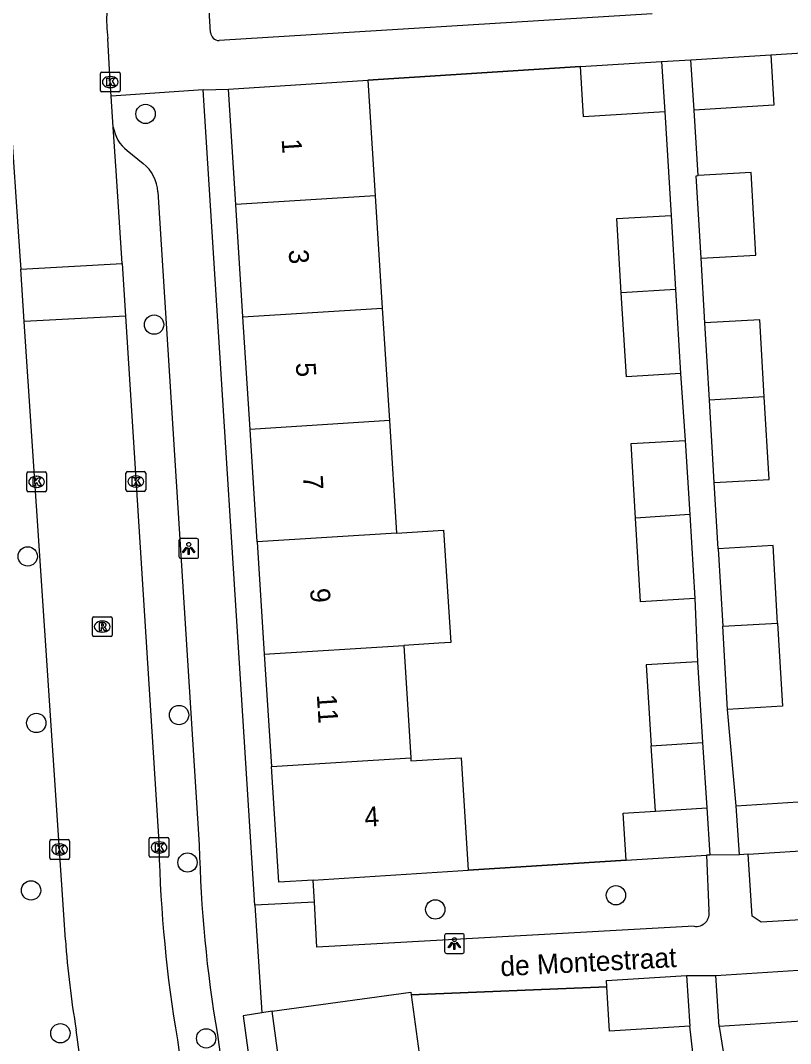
# Model space of a CAD drawing. Extents: x 159053 to 160041, y 380450 to 381422.
# Drawn here: x 159669.8 to 159708.7, y 381129.1 to 381180.9 of the extents above; entities that cross this region are included whole.
import ezdxf

# ---------------------------------------------------------------- set-up
doc = ezdxf.new("R2010")
doc.units = 0
for name, color, linetype in [('IMGEO_Boom', 7, 'Continuous'), ('IMGEO_Groenvoorziening', 7, 'Continuous'), ('IMGEO_Kolk', 7, 'Continuous'), ('IMGEO_Lichtpunt', 7, 'Continuous'), ('IMGEO_Muur', 7, 'Continuous'), ('IMGEO_Openbare_ruimte_label', 7, 'Continuous'), ('IMGEO_Pand', 7, 'Continuous'), ('IMGEO_Pand_nummerreeks', 7, 'Continuous'), ('IMGEO_Rijbaan_lokaal_open', 7, 'Continuous'), ('IMGEO_Rioolput', 7, 'Continuous'), ('IMGEO_Voetpad_open', 7, 'Continuous')]:
    doc.layers.add(name, color=color, linetype=linetype)

msp = doc.modelspace()

# ---------------------------------------------------------------- linework, layer by layer
at = {"layer": 'IMGEO_Boom'}
for centre in [(159676.088, 381176.166), (159676.52, 381165.503), (159670.128, 381153.776), (159677.782, 381145.752), (159670.561, 381145.348), (159678.212, 381138.288), (159670.296, 381136.878), (159699.884, 381136.632), (159690.748, 381135.914), (159671.778, 381129.648), (159679.156, 381129.392)]:
    msp.add_circle(centre, 0.489, dxfattribs=at)
at = {"layer": 'IMGEO_Groenvoorziening'}
for points in [[(159692.418, 381137.899), (159700.411, 381138.399)], [(159684.628, 381136.282), (159684.562, 381137.403)]]:
    msp.add_lwpolyline(points, dxfattribs=at)
at = {"layer": 'IMGEO_Kolk'}
for p, q in [((159673.805, 381177.354), (159673.805, 381178.206)), ((159673.88, 381178.28), (159674.732, 381178.28)), ((159674.293, 381178.06), (159674.318, 381178.06)), ((159674.806, 381178.206), (159674.806, 381177.354)), ((159674.732, 381177.28), (159673.88, 381177.28)), ((159674.316, 381177.5), (159674.291, 381177.5)), ((159670.077, 381157.125), (159670.077, 381157.977)), ((159670.152, 381158.051), (159671.004, 381158.051)), ((159671.078, 381157.977), (159671.078, 381157.125)), ((159675.097, 381157.141), (159675.097, 381157.993)), ((159675.172, 381158.067), (159676.024, 381158.067)), ((159676.098, 381157.993), (159676.098, 381157.141)), ((159670.565, 381157.831), (159670.59, 381157.831)), ((159675.585, 381157.847), (159675.61, 381157.847)), ((159671.004, 381157.051), (159670.152, 381157.051)), ((159670.588, 381157.271), (159670.563, 381157.271)), ((159676.024, 381157.067), (159675.172, 381157.067)), ((159675.608, 381157.287), (159675.583, 381157.287)), ((159671.243, 381138.523), (159671.243, 381139.375)), ((159671.318, 381139.449), (159672.17, 381139.449)), ((159671.731, 381139.229), (159671.756, 381139.229)), ((159672.244, 381139.375), (159672.244, 381138.523)), ((159676.271, 381138.627), (159676.271, 381139.479)), ((159676.346, 381139.553), (159677.198, 381139.553)), ((159676.759, 381139.333), (159676.784, 381139.333)), ((159677.272, 381139.479), (159677.272, 381138.627)), ((159676.782, 381138.773), (159676.757, 381138.773)), ((159672.17, 381138.449), (159671.318, 381138.449)), ((159671.754, 381138.669), (159671.729, 381138.669)), ((159677.198, 381138.553), (159676.346, 381138.553))]:
    msp.add_line(p, q, dxfattribs=at)
for points in [[(159673.805, 381177.354), (159673.805, 381178.206)], [(159673.88, 381178.28), (159674.732, 381178.28)], [(159674.806, 381178.206), (159674.806, 381177.354)], [(159674.126, 381177.98), (159674.249, 381177.98), (159674.249, 381177.829), (159674.379, 381177.98), (159674.543, 381177.98), (159674.397, 381177.829), (159674.55, 381177.58), (159674.398, 381177.58), (159674.313, 381177.744), (159674.249, 381177.677), (159674.249, 381177.58), (159674.126, 381177.58), (159674.126, 381177.98)], [(159674.732, 381177.28), (159673.88, 381177.28)], [(159670.077, 381157.125), (159670.077, 381157.977)], [(159670.152, 381158.051), (159671.004, 381158.051)], [(159671.078, 381157.977), (159671.078, 381157.125)], [(159675.097, 381157.141), (159675.097, 381157.993)], [(159675.172, 381158.067), (159676.024, 381158.067)], [(159676.098, 381157.993), (159676.098, 381157.141)], [(159670.398, 381157.751), (159670.521, 381157.751), (159670.521, 381157.6), (159670.651, 381157.751), (159670.815, 381157.751), (159670.669, 381157.6), (159670.822, 381157.351), (159670.67, 381157.351), (159670.585, 381157.515), (159670.521, 381157.448), (159670.521, 381157.351), (159670.398, 381157.351), (159670.398, 381157.751)], [(159675.418, 381157.767), (159675.541, 381157.767), (159675.541, 381157.616), (159675.671, 381157.767), (159675.835, 381157.767), (159675.689, 381157.616), (159675.842, 381157.367), (159675.69, 381157.367), (159675.605, 381157.531), (159675.541, 381157.464), (159675.541, 381157.367), (159675.418, 381157.367), (159675.418, 381157.767)], [(159671.004, 381157.051), (159670.152, 381157.051)], [(159676.024, 381157.067), (159675.172, 381157.067)], [(159671.243, 381138.523), (159671.243, 381139.375)], [(159671.318, 381139.449), (159672.17, 381139.449)], [(159672.244, 381139.375), (159672.244, 381138.523)], [(159676.271, 381138.627), (159676.271, 381139.479)], [(159676.346, 381139.553), (159677.198, 381139.553)], [(159676.592, 381139.253), (159676.715, 381139.253), (159676.715, 381139.102), (159676.845, 381139.253), (159677.009, 381139.253), (159676.863, 381139.102), (159677.016, 381138.853), (159676.864, 381138.853), (159676.779, 381139.017), (159676.715, 381138.95), (159676.715, 381138.853), (159676.592, 381138.853), (159676.592, 381139.253)], [(159677.272, 381139.479), (159677.272, 381138.627)], [(159671.564, 381139.149), (159671.687, 381139.149), (159671.687, 381138.998), (159671.817, 381139.149), (159671.981, 381139.149), (159671.835, 381138.998), (159671.988, 381138.749), (159671.836, 381138.749), (159671.751, 381138.913), (159671.687, 381138.846), (159671.687, 381138.749), (159671.564, 381138.749), (159671.564, 381139.149)], [(159672.17, 381138.449), (159671.318, 381138.449)], [(159677.198, 381138.553), (159676.346, 381138.553)]]:
    msp.add_lwpolyline(points, dxfattribs=at)
for centre, start, end in [((159673.882, 381178.204), 91.552, 178.448), ((159673.882, 381178.204), 91.552, 178.448), ((159674.73, 381178.204), 1.552, 88.448), ((159674.73, 381178.204), 1.552, 88.448), ((159673.882, 381177.356), 181.552, 268.448), ((159673.882, 381177.356), 181.552, 268.448), ((159674.73, 381177.356), 271.552, 358.448), ((159674.73, 381177.356), 271.552, 358.448), ((159670.154, 381157.975), 91.552, 178.448), ((159670.154, 381157.975), 91.552, 178.448), ((159671.002, 381157.975), 1.552, 88.448), ((159671.002, 381157.975), 1.552, 88.448), ((159675.174, 381157.991), 91.552, 178.448), ((159675.174, 381157.991), 91.552, 178.448), ((159676.022, 381157.991), 1.552, 88.448), ((159676.022, 381157.991), 1.552, 88.448), ((159670.154, 381157.127), 181.552, 268.448), ((159670.154, 381157.127), 181.552, 268.448), ((159671.002, 381157.127), 271.552, 358.448), ((159671.002, 381157.127), 271.552, 358.448), ((159675.174, 381157.143), 181.552, 268.448), ((159675.174, 381157.143), 181.552, 268.448), ((159676.022, 381157.143), 271.552, 358.448), ((159676.022, 381157.143), 271.552, 358.448), ((159671.32, 381139.373), 91.552, 178.448), ((159671.32, 381139.373), 91.552, 178.448), ((159672.168, 381139.373), 1.552, 88.448), ((159672.168, 381139.373), 1.552, 88.448), ((159676.348, 381139.477), 91.552, 178.448), ((159676.348, 381139.477), 91.552, 178.448), ((159677.196, 381139.477), 1.552, 88.448), ((159677.196, 381139.477), 1.552, 88.448), ((159671.32, 381138.525), 181.552, 268.448), ((159671.32, 381138.525), 181.552, 268.448), ((159672.168, 381138.525), 271.552, 358.448), ((159672.168, 381138.525), 271.552, 358.448), ((159676.348, 381138.629), 181.552, 268.448), ((159676.348, 381138.629), 181.552, 268.448), ((159677.196, 381138.629), 271.552, 358.448), ((159677.196, 381138.629), 271.552, 358.448)]:
    msp.add_arc(centre, 0.0765, start, end, dxfattribs=at)
for centre, major_axis, ratio, start_param, end_param in [((159674.292, 381177.78), (-0.387, 0.002), 0.722429, 4.712389, 7.853982), ((159674.317, 381177.78), (-0.39, 0.002), 0.717154, 1.570796, 4.712389), ((159675.584, 381157.567), (-0.387, 0.002), 0.722429, 4.712389, 7.853982), ((159670.564, 381157.551), (-0.387, 0.002), 0.722429, 4.712389, 7.853982), ((159670.589, 381157.551), (-0.39, 0.002), 0.717154, 1.570796, 4.712389), ((159675.609, 381157.567), (-0.39, 0.002), 0.717154, 1.570796, 4.712389), ((159671.73, 381138.949), (-0.387, 0.002), 0.722429, 4.712389, 7.853982), ((159671.755, 381138.949), (-0.39, 0.002), 0.717154, 1.570796, 4.712389), ((159676.758, 381139.053), (-0.387, 0.002), 0.722429, 4.712389, 7.853982), ((159676.783, 381139.053), (-0.39, 0.002), 0.717154, 1.570796, 4.712389)]:
    msp.add_ellipse(centre, major_axis=major_axis, ratio=ratio, start_param=start_param, end_param=end_param, dxfattribs=at)
at = {"layer": 'IMGEO_Lichtpunt'}
for p, q in [((159677.775, 381154.585), (159677.775, 381153.778)), ((159677.775, 381154.585), (159677.775, 381153.778)), ((159678.677, 381154.68), (159677.869, 381154.68)), ((159678.677, 381154.68), (159677.869, 381154.68)), ((159678.771, 381153.778), (159678.771, 381154.585)), ((159678.771, 381153.778), (159678.771, 381154.585)), ((159677.869, 381153.684), (159678.677, 381153.684)), ((159677.869, 381153.684), (159678.677, 381153.684)), ((159691.217, 381134.592), (159691.217, 381133.785)), ((159691.217, 381134.592), (159691.217, 381133.785)), ((159692.119, 381134.687), (159691.311, 381134.687)), ((159692.119, 381134.687), (159691.311, 381134.687)), ((159692.213, 381133.785), (159692.213, 381134.592)), ((159692.213, 381133.785), (159692.213, 381134.592)), ((159691.311, 381133.691), (159692.119, 381133.691)), ((159691.311, 381133.691), (159692.119, 381133.691))]:
    msp.add_line(p, q, dxfattribs=at)
for points in [[(159678.149, 381154.249), (159678.188, 381154.221), (159678, 381153.959), (159677.962, 381153.986), (159678.149, 381154.249)], [(159678.361, 381154.221), (159678.399, 381154.248), (159678.586, 381153.986), (159678.547, 381153.958), (159678.361, 381154.221)], [(159678.251, 381154.201), (159678.298, 381154.201), (159678.298, 381153.879), (159678.251, 381153.879), (159678.251, 381154.201)], [(159691.591, 381134.256), (159691.63, 381134.228), (159691.442, 381133.966), (159691.404, 381133.993), (159691.591, 381134.256)], [(159691.693, 381134.208), (159691.74, 381134.208), (159691.74, 381133.886), (159691.693, 381133.886), (159691.693, 381134.208)], [(159691.803, 381134.228), (159691.841, 381134.255), (159692.028, 381133.993), (159691.989, 381133.965), (159691.803, 381134.228)]]:
    msp.add_lwpolyline(points, dxfattribs=at)
for centre in [(159678.274, 381154.383), (159691.716, 381134.39)]:
    msp.add_circle(centre, 0.0994, dxfattribs=at)
for centre, start, end in [((159677.869, 381154.585), 90, 180), ((159677.869, 381154.585), 90, 180), ((159678.677, 381154.585), 0, 90), ((159678.677, 381154.585), 0, 90), ((159677.869, 381153.778), 180, 270), ((159677.869, 381153.778), 180, 270), ((159678.677, 381153.778), 270, 0), ((159678.677, 381153.778), 270, 360), ((159691.311, 381134.592), 90, 180), ((159691.311, 381134.592), 90, 180), ((159692.119, 381134.592), 0, 90), ((159692.119, 381134.592), 0, 90), ((159691.311, 381133.785), 180, 270), ((159691.311, 381133.785), 180, 270), ((159692.119, 381133.785), 270, 0), ((159692.119, 381133.785), 270, 360)]:
    msp.add_arc(centre, 0.0946, start, end, dxfattribs=at)
at = {"layer": 'IMGEO_Muur'}
for points in [[(159698.09, 381178.559), (159687.338, 381177.866)], [(159700.411, 381138.399), (159692.418, 381137.899)], [(159699.426, 381131.99), (159689.522, 381131.594)]]:
    msp.add_lwpolyline(points, dxfattribs=at)
at = {"layer": 'IMGEO_Pand'}
for points in [[(159703.678, 381178.895), (159707.716, 381179.151)], [(159707.716, 381179.151), (159707.877, 381176.611), (159703.838, 381176.355)], [(159698.09, 381178.559), (159702.195, 381178.819)], [(159702.356, 381176.278), (159698.251, 381176.018), (159698.09, 381178.559)], [(159702.195, 381178.819), (159702.356, 381176.278)], [(159703.838, 381176.355), (159703.678, 381178.895)], [(159680.287, 381177.42), (159687.338, 381177.866)], [(159687.338, 381177.866), (159687.707, 381172.026)], [(159680.656, 381171.581), (159680.287, 381177.42)], [(159704.195, 381168.863), (159703.949, 381173.041), (159704.039, 381173.046)], [(159704.195, 381168.863), (159706.97, 381169.026), (159706.725, 381173.204), (159704.039, 381173.046)], [(159687.707, 381172.026), (159680.656, 381171.581)], [(159687.707, 381172.026), (159688.067, 381166.338)], [(159681.016, 381165.893), (159680.656, 381171.581)], [(159700.157, 381167.112), (159699.931, 381170.868), (159702.673, 381171.033)], [(159702.673, 381171.033), (159702.899, 381167.285)], [(159702.899, 381167.285), (159700.157, 381167.112)], [(159702.899, 381167.285), (159703.156, 381163.024)], [(159703.156, 381163.024), (159700.414, 381162.859), (159700.157, 381167.112)], [(159681.016, 381165.893), (159688.067, 381166.338)], [(159688.067, 381166.338), (159688.427, 381160.649)], [(159681.376, 381160.204), (159681.016, 381165.893)], [(159707.392, 381161.844), (159707.162, 381165.751), (159704.387, 381165.588)], [(159704.616, 381161.681), (159704.387, 381165.588)], [(159707.392, 381161.844), (159704.616, 381161.681)], [(159704.861, 381157.512), (159704.616, 381161.681)], [(159704.861, 381157.512), (159707.636, 381157.674), (159707.392, 381161.844)], [(159688.427, 381160.649), (159681.376, 381160.204)], [(159688.427, 381160.649), (159688.787, 381154.96)], [(159681.736, 381154.515), (159681.376, 381160.204)], [(159700.878, 381155.718), (159700.651, 381159.485), (159703.393, 381159.65)], [(159703.393, 381159.65), (159703.62, 381155.891)], [(159703.62, 381155.891), (159700.878, 381155.718)], [(159703.62, 381155.891), (159703.876, 381151.641)], [(159703.876, 381151.641), (159701.134, 381151.476), (159700.878, 381155.718)], [(159688.787, 381154.96), (159681.736, 381154.515)], [(159688.787, 381154.96), (159691.167, 381155.11), (159691.527, 381149.422), (159690.93, 381149.384), (159689.147, 381149.272)], [(159681.736, 381154.515), (159682.096, 381148.828)], [(159708.063, 381150.405), (159707.833, 381154.331), (159705.057, 381154.168)], [(159705.057, 381154.168), (159705.288, 381150.242)], [(159705.288, 381150.242), (159708.063, 381150.405)], [(159705.534, 381146.036), (159705.288, 381150.242)], [(159708.063, 381150.405), (159708.31, 381146.199), (159705.534, 381146.036)], [(159682.096, 381148.828), (159689.147, 381149.272)], [(159689.147, 381149.272), (159689.507, 381143.583)], [(159682.096, 381148.828), (159682.456, 381143.139)], [(159704.007, 381148.449), (159701.412, 381148.286), (159701.67, 381144.2)], [(159704.007, 381148.449), (159704.265, 381144.364)], [(159701.67, 381144.2), (159704.265, 381144.364)], [(159701.879, 381140.892), (159701.67, 381144.2)], [(159704.265, 381144.364), (159704.483, 381141.057)], [(159682.456, 381143.139), (159689.507, 381143.583)], [(159689.507, 381143.583), (159689.517, 381143.43), (159692.058, 381143.591), (159692.418, 381137.899)], [(159684.562, 381137.403), (159682.826, 381137.293), (159682.456, 381143.139)], [(159705.975, 381141.162), (159710.151, 381141.426), (159710.308, 381138.94)], [(159700.411, 381138.399), (159700.259, 381140.79), (159701.879, 381140.892)], [(159701.879, 381140.892), (159704.483, 381141.057)], [(159704.483, 381141.057), (159704.635, 381138.666)], [(159706.133, 381138.676), (159705.975, 381141.162)], [(159706.571, 381138.704), (159706.133, 381138.676)], [(159706.571, 381138.704), (159710.308, 381138.94)], [(159700.411, 381138.399), (159704.464, 381138.655)], [(159704.635, 381138.666), (159704.464, 381138.655)], [(159684.562, 381137.403), (159692.418, 381137.899)], [(159699.426, 381131.99), (159699.406, 381132.314), (159703.458, 381132.57)], [(159703.458, 381132.57), (159703.62, 381130.008)], [(159704.941, 381132.572), (159709.127, 381132.837)], [(159705.104, 381129.999), (159704.941, 381132.572)], [(159709.127, 381132.837), (159709.289, 381130.264), (159705.104, 381129.999)], [(159703.62, 381130.008), (159699.568, 381129.752), (159699.426, 381131.99)], [(159682.491, 381130.773), (159689.504, 381131.726), (159689.522, 381131.594)], [(159689.522, 381131.594), (159690.178, 381126.772), (159690.3, 381125.874)], [(159683.286, 381124.925), (159682.491, 381130.773)]]:
    msp.add_lwpolyline(points, dxfattribs=at)
at = {"layer": 'IMGEO_Rijbaan_lokaal_open'}
for points in [[(159674.352, 381177.071), (159674.304, 381177.78), (159674.179, 381179.977)], [(159674.457, 381175.502), (159674.352, 381177.071)], [(159669.207, 381176.73), (159669.733, 381168.961), (159669.776, 381168.312)], [(159674.902, 381168.601), (159674.606, 381173.283), (159674.457, 381175.502)], [(159669.776, 381168.312), (159674.902, 381168.601)], [(159669.953, 381165.657), (159669.776, 381168.312)], [(159674.902, 381168.601), (159675.07, 381165.94)], [(159675.07, 381165.94), (159669.953, 381165.657)], [(159672.033, 381134.368), (159669.953, 381165.657)], [(159675.07, 381165.94), (159676.77, 381139.058)], [(159674.429, 381116.074), (159672.578, 381129.824)], [(159677.704, 381129.311), (159679.398, 381116.693)]]:
    msp.add_lwpolyline(points, dxfattribs=at)
for centre, radius, start, end in [((159679.687, 381180.817), 5.571, 107.5366, 188.6672), ((159743.113, 381140.497), 66.359, 181.24261, 189.70463), ((159718.748, 381137.666), 46.831, 184.0386, 189.64)]:
    msp.add_arc(centre, radius, start, end, dxfattribs=at)
at = {"layer": 'IMGEO_Rioolput'}
for p, q in [((159673.397, 381149.797), (159673.397, 381150.649)), ((159673.472, 381150.723), (159674.324, 381150.723)), ((159674.398, 381150.649), (159674.398, 381149.797)), ((159673.885, 381150.503), (159673.91, 381150.503)), ((159674.324, 381149.723), (159673.472, 381149.723)), ((159673.908, 381149.943), (159673.883, 381149.943))]:
    msp.add_line(p, q, dxfattribs=at)
for points in [[(159673.397, 381149.797), (159673.397, 381150.649)], [(159673.472, 381150.723), (159674.324, 381150.723)], [(159674.398, 381150.649), (159674.398, 381149.797)], [(159673.986, 381150.421), (159673.734, 381150.423), (159673.734, 381150.023)], [(159673.734, 381150.023), (159673.858, 381150.023), (159673.858, 381150.185), (159673.869, 381150.185)], [(159673.912, 381150.342), (159673.858, 381150.342), (159673.858, 381150.261)], [(159673.858, 381150.261), (159673.91, 381150.261)], [(159673.916, 381150.156), (159673.987, 381150.023), (159674.127, 381150.023), (159674.062, 381150.149)], [(159674.324, 381149.723), (159673.472, 381149.723)]]:
    msp.add_lwpolyline(points, dxfattribs=at)
for centre, radius, start, end in [((159673.474, 381150.647), 0.0765, 91.552, 178.448), ((159673.474, 381150.647), 0.0765, 91.552, 178.448), ((159674.322, 381150.647), 0.0765, 1.552, 88.448), ((159674.322, 381150.647), 0.0765, 1.552, 88.448), ((159673.868, 381150.132), 0.0533, 26.0293, 88.6989), ((159673.894, 381150.45), 0.19, 274.7715, 282.9687), ((159673.918, 381150.246), 0.0964, 77.0061, 93.1865), ((159673.932, 381150.303), 0.0378, 276.6634, 79.6772), ((159673.985, 381150.311), 0.109, 350.3612, 89.416), ((159673.983, 381150.311), 0.112, 277.5842, 350.9817), ((159673.967, 381150.096), 0.108, 29.5134, 73.7905), ((159673.474, 381149.799), 0.0765, 181.552, 268.448), ((159673.474, 381149.799), 0.0765, 181.552, 268.448), ((159674.322, 381149.799), 0.0765, 271.552, 358.448), ((159674.322, 381149.799), 0.0765, 271.552, 358.448)]:
    msp.add_arc(centre, radius, start, end, dxfattribs=at)
for centre, major_axis, ratio, start_param, end_param in [((159673.884, 381150.223), (-0.387, 0.002), 0.722429, 4.712389, 7.853982), ((159673.909, 381150.223), (-0.39, 0.002), 0.717154, 1.570796, 4.712389)]:
    msp.add_ellipse(centre, major_axis=major_axis, ratio=ratio, start_param=start_param, end_param=end_param, dxfattribs=at)
at = {"layer": 'IMGEO_Voetpad_open'}
for points in [[(159679.379, 381180.293), (159679.055, 381185.691), (159685.067, 381186.085)], [(159701.722, 381181.223), (159679.812, 381179.878)], [(159707.716, 381179.151), (159718.276, 381179.832)], [(159687.338, 381177.866), (159698.09, 381178.559)], [(159702.195, 381178.819), (159703.678, 381178.895)], [(159679.007, 381177.38), (159674.352, 381177.071)], [(159679.007, 381177.38), (159680.287, 381177.42)], [(159681.617, 381136.128), (159679.007, 381177.38)], [(159702.356, 381176.278), (159702.673, 381171.033)], [(159704.039, 381173.046), (159703.838, 381176.355)], [(159675.153, 381174.309), (159675.967, 381173.658)], [(159676.714, 381172.223), (159678.808, 381139.176)], [(159704.387, 381165.588), (159704.195, 381168.863)], [(159703.156, 381163.024), (159703.393, 381159.65)], [(159705.057, 381154.168), (159704.861, 381157.512)], [(159703.876, 381151.641), (159704.007, 381148.449)], [(159705.975, 381141.162), (159705.534, 381146.036)], [(159725.491, 381136.354), (159707.234, 381135.274), (159706.77, 381135.578), (159706.571, 381138.704)], [(159704.464, 381138.655), (159704.593, 381135.865)], [(159706.133, 381138.676), (159704.635, 381138.666)], [(159684.628, 381136.282), (159681.617, 381136.128)], [(159681.617, 381136.128), (159681.977, 381130.689)], [(159703.837, 381135.062), (159684.76, 381134.002), (159684.628, 381136.282)], [(159703.458, 381132.57), (159704.941, 381132.572)], [(159689.522, 381131.594), (159699.426, 381131.99)], [(159681.977, 381130.689), (159681.022, 381130.534), (159695.018, 381027.623)], [(159682.491, 381130.773), (159681.977, 381130.689)], [(159703.935, 381127.348), (159703.62, 381130.008)], [(159705.104, 381129.999), (159706.174, 381123.359)], [(159679.729, 381129.583), (159684.168, 381096.521), (159690.677, 381048.834), (159693.064, 381031.721)]]:
    msp.add_lwpolyline(points, dxfattribs=at)
for centre, radius, start, end in [((159679.811, 381180.31), 0.432, 182.2855, 270.1465), ((159676.365, 381175.816), 1.934, 189.3361, 231.1827), ((159674.715, 381172.095), 2.003, 3.6767, 51.3225), ((159742.554, 381140.455), 63.759, 181.14976, 189.81827), ((159703.938, 381135.724), 0.67, 261.2971, 12.1565)]:
    msp.add_arc(centre, radius, start, end, dxfattribs=at)

# ---------------------------------------------------------------- texts
at = {"layer": 'IMGEO_Openbare_ruimte_label'}
msp.add_text('de Montestraat', height=1, rotation=3.0369, dxfattribs=at).set_placement((159694.061, 381132.529))
at = {"layer": 'IMGEO_Pand_nummerreeks'}
for s, rotation, p in [('1', 273.6205, (159682.972, 381174.883)), ('3', 273.6205, (159683.326, 381169.283)), ('5', 273.6205, (159683.688, 381163.569)), ('7', 273.6205, (159684.05, 381157.856)), ('9', 273.6209, (159684.411, 381152.142)), ('11', 273.6209, (159684.751, 381146.774)), ('4', 3.615, (159687.189, 381140.093))]:
    msp.add_text(s, height=1, rotation=rotation, dxfattribs=at).set_placement(p)

doc.saveas('drawing.dxf')
